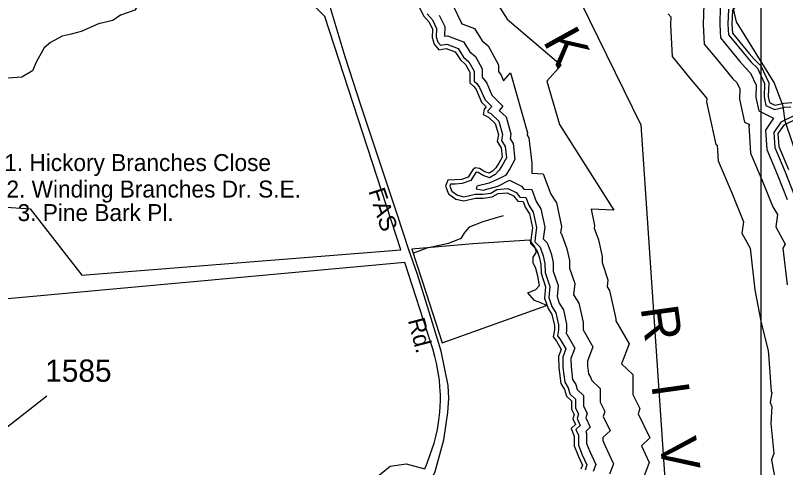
# Model space of a CAD drawing. Extents: x 2104537 to 2336408, y 34176 to 229611.
# Drawn here: x 2305493 to 2309814, y 171291 to 173826 of the extents above; entities that cross this region are included whole.
import ezdxf

# ---------------------------------------------------------------- set-up
doc = ezdxf.new("R2010")
doc.units = 0
for name, color, linetype in [('Exist Boundary Land Use US Army Corps of Engineers', 7, 'Continuous'), ('Exist Boundary Political City Limit New', 7, 'Continuous'), ('Exist Boundary Political City Limit New Hole', 7, 'Continuous'), ('Exist Hydrographic Buffer Line', 7, 'Continuous'), ('Exist Hydrographic Creek Single Shore', 7, 'Continuous'), ('Exist Hydrographic River Shore', 7, 'Continuous'), ('Exist Hydrographic River Shore Label', 7, 'Continuous'), ('Exist Road Non-System Type 51', 7, 'Continuous'), ('Exist Road Primary NC Attributed', 7, 'Continuous'), ('Exist Road Primary NC Label', 7, 'Continuous'), ('Exist Road Secondary Type 51 Label', 7, 'Continuous'), ('Exist Road Secondary Type 51 Number Label', 7, 'Continuous'), ('Map Preparation Boundary City Limit Buffer Line', 7, 'Continuous'), ('Map Preparation Inset Cut Line', 7, 'Continuous')]:
    doc.layers.add(name, color=color, linetype=linetype)

msp = doc.modelspace()

# ---------------------------------------------------------------- linework, layer by layer
at = {"layer": 'Exist Boundary Land Use US Army Corps of Engineers'}
msp.add_lwpolyline([(2309973.8, 172753.2), (2309810.8, 173232.4), (2309800.6, 173317.4), (2309749.5, 173449.9), (2309537.5, 173789.4), (2309502.8, 173945.5), (2309367.5, 174061.6), (2309325.5, 174161.6), (2309315.8, 174269.6), (2309205.5, 174416.2), (2309180.5, 174500.5), (2309327.5, 174693.4), (2309352.5, 174760), (2309366.5, 174970.6), (2309487.7, 175297), (2309562.5, 175378.7), (2309810.8, 175500.2), (2309966.7, 175677)], dxfattribs=at)
at = {"layer": 'Exist Boundary Political City Limit New'}
msp.add_lwpolyline([(2308331, 174581.6), (2309001, 173213.4), (2309158.5, 170894.9)], dxfattribs=at)
at = {"layer": 'Exist Boundary Political City Limit New Hole'}
for points in [[(2305574.8, 172741.4), (2305864.8, 172370.4), (2307655.8, 172511.5), (2307228, 173820.3), (2307181, 173868.5), (2306991.2, 174411.6), (2306612, 174299.2), (2306374, 174751.1), (2305985.8, 174616.3), (2304788.8, 174843.7), (2304888, 173470.6), (2305131.5, 172939.8), (2305417, 172753.4), (2305574.8, 172741.4)], [(2307717, 172516.2), (2307796.8, 172268.2), (2307886.8, 171989.5), (2308472.2, 172198.8), (2308441.2, 172215.4), (2308404.5, 172227), (2308367.2, 172270.7), (2308412, 172290.1), (2308433.5, 172312.4), (2308423.2, 172363.4), (2308412.2, 172406.9), (2308396.8, 172438.8), (2308397.2, 172471.2), (2308415.8, 172499), (2308407, 172529.4), (2308379, 172565), (2308059.5, 172544.6), (2307717, 172516.2)], [(2307741, 172244), (2307678.2, 172440.9), (2305200.8, 172215.1)], [(2307495.2, 171217.4), (2307595.8, 171299.6), (2307685, 171311.8), (2307789, 171283.2), (2307803, 171316.6), (2307818.8, 171358.5), (2307831.8, 171396.6), (2307841.5, 171428.6), (2307851.2, 171464.9), (2307860.2, 171503.8), (2307869.2, 171557.3), (2307874, 171601.8), (2307876, 171634.3), (2307877, 171666.9), (2307876.8, 171699.5), (2307874.5, 171744.2), (2307871.2, 171780.8), (2307867, 171813.1), (2307861.8, 171845.2), (2307855.2, 171877.2), (2307846.8, 171912.8), (2307834.5, 171955.9), (2307822.8, 171990.5), (2307741, 172244)]]:
    msp.add_lwpolyline(points, dxfattribs=at)
at = {"layer": 'Exist Hydrographic Buffer Line'}
for points in [[(2308190.7, 173902.4), (2308252.2, 173805.2), (2308555.6, 173547.2), (2308475.1, 173456.6), (2308544.5, 173213.6), (2308850.3, 172734.3), (2308723, 172740.6), (2308742.3, 172648.5), (2308740.1, 172632.6), (2308763.4, 172567.5), (2308784, 172474.4), (2308785, 172441.2), (2308817.3, 172343.4), (2308813.5, 172303.9), (2308826.2, 172284.4), (2308861.1, 172125.3), (2308861.1, 172113.2), (2308935.4, 171985.2), (2308893.2, 171873.3), (2308956.5, 171813.3), (2308956.5, 171700.3), (2308995.6, 171622), (2308987.1, 171593), (2309051.7, 171457.3), (2309005, 171412), (2309048.1, 171320), (2309012.1, 171224.1)], [(2309355.9, 173888.7), (2309352.2, 173774.8), (2309357.7, 173665.5), (2309426.3, 173582.1), (2309486.5, 173509.3), (2309518.7, 173471.2), (2309540.9, 173448.9), (2309557, 173414.9), (2309555.2, 173357.2), (2309582.9, 173227.7), (2309610.9, 173213.7), (2309606.8, 173207.8), (2309617.5, 173053.3), (2309681.9, 172900.9), (2309741.4, 172752.2), (2309767.8, 172710.4), (2309758.7, 172640.6), (2309811.2, 172544.3), (2309799.2, 172521.4), (2309822.9, 172314.6)], [(2307948, 173879.3), (2307994.6, 173782.4), (2307994.5, 173780.7), (2308068.1, 173752.6), (2308111.9, 173683.4), (2308145.5, 173654.8), (2308203.5, 173549.5), (2308203.5, 173510.6), (2308217.3, 173491.6), (2308231.6, 173459.1), (2308270.8, 173503.2), (2308366.5, 173168.1), (2308364.4, 173154.4), (2308374.1, 173139.1), (2308390.3, 172997.7), (2308390.7, 172942), (2308391.4, 172941.2), (2308453.7, 172938.1), (2308497.1, 172824.1), (2308527.9, 172776), (2308556, 172641.8), (2308551.2, 172606.5), (2308556.1, 172601.7), (2308586.5, 172516.5), (2308600.9, 172451.6), (2308602.1, 172409), (2308630.7, 172322.5), (2308624.8, 172260.1), (2308626.9, 172253.8), (2308654, 172212.2), (2308677.4, 172105.3), (2308677.4, 172063.8), (2308732.7, 171968.4), (2308701.9, 171886.7), (2308702.5, 171861.5), (2308707.9, 171815.8), (2308721.7, 171793.2), (2308725.9, 171778.8), (2308772.8, 171734.3), (2308772.8, 171656.9), (2308799, 171604.5), (2308791, 171577.4), (2308829.1, 171497.4), (2308789.2, 171458.7), (2308789.2, 171443.4), (2308799.8, 171416.8), (2308848.9, 171312.1), (2308826.8, 171253.1)], [(2309447.4, 173876.4), (2309444.1, 173775.6), (2309447.9, 173700.4), (2309497.2, 173640.5), (2309557, 173568.2), (2309586.4, 173533.5), (2309617.2, 173502.6), (2309649.6, 173434.1), (2309647.4, 173365.4), (2309663.5, 173290.1), (2309745.7, 173249), (2309746.4, 173249.1), (2309700.7, 173182.3), (2309708.1, 173074.9), (2309766.9, 172935.9), (2309823.5, 172794.1)], [(2309492.8, 173860.9), (2309490.1, 173776), (2309493, 173717.8), (2309532.6, 173669.8), (2309592.2, 173597.7), (2309620.2, 173564.6), (2309655.3, 173529.5), (2309695.8, 173443.8), (2309693.4, 173369.6), (2309703.8, 173321.3), (2309751, 173297.6), (2309806.8, 173311.6), (2309843.1, 173313.6)], [(2307802.6, 173834.4), (2307832.5, 173801.4), (2307855.8, 173753.1), (2307854.2, 173705.2), (2307863.6, 173675.8), (2307877.7, 173658.4), (2307912.4, 173664.6), (2307976.1, 173640.2), (2308006.7, 173592), (2308037, 173566.2), (2308065.7, 173514.1), (2308065.7, 173479.8), (2308065.7, 173457.5), (2308082.2, 173443.3), (2308097.1, 173422.7), (2308127.6, 173352.8), (2308165.2, 173315.2), (2308143.5, 173290.8), (2308142.5, 173283.4), (2308160.1, 173275.5), (2308204.7, 173232.6), (2308225.7, 173159.2), (2308220.3, 173124), (2308240.8, 173091.8), (2308248.2, 173026.9), (2308226.4, 172988.6), (2308206.9, 172957.7), (2308183.8, 172934.6), (2308152.5, 172915.4), (2308116.2, 172929), (2308088.8, 172945.5), (2308079.2, 172946.7), (2308076.2, 172944.4), (2308063.4, 172925.1), (2308047.2, 172900.9), (2308000, 172883.9), (2307959.2, 172880.6), (2307934.7, 172879.7), (2307930.4, 172868.9), (2307941.1, 172840.6), (2307973.4, 172817.5), (2308008.6, 172809.3), (2308071.5, 172823.6), (2308115.6, 172823.6), (2308160.1, 172830.2), (2308193.5, 172849.9), (2308255.9, 172855.4), (2308301.9, 172832.3), (2308322.5, 172806.7), (2308356.9, 172804.9), (2308373.4, 172761.8), (2308398.2, 172723), (2308416.3, 172636.7), (2308408.3, 172578.1), (2308406.4, 172556.5), (2308436.7, 172526.2), (2308453.8, 172478.2), (2308463.5, 172434.5), (2308465, 172384.9), (2308490.8, 172306.7), (2308484.8, 172244.2), (2308501.7, 172193.4), (2308524.8, 172158.1), (2308539.6, 172090.4), (2308539.6, 172062.4), (2308534.8, 172029.9), (2308547.8, 172012.6), (2308580.7, 171955.8), (2308563.6, 171910.3), (2308564.9, 171851.7), (2308574.6, 171769.8), (2308594.5, 171737.2), (2308604, 171704.4), (2308635, 171675.1), (2308635, 171624.4), (2308651.5, 171591.4), (2308644, 171565.8), (2308662.2, 171527.5), (2308637.9, 171503.9), (2308651.4, 171472.4), (2308651.4, 171416.9), (2308673.3, 171362), (2308699.5, 171306.1), (2308688.6, 171277.1)], [(2307871, 173827.4), (2307902.1, 173762.9), (2307900.4, 173711.7), (2307901.2, 173709.2), (2307916.9, 173712.1), (2308006.8, 173677.7), (2308041.7, 173622.4), (2308073.2, 173595.7), (2308111.7, 173525.9), (2308111.7, 173479.8), (2308111.7, 173478.5), (2308116.2, 173474.5), (2308137.2, 173445.7), (2308166.3, 173379.2), (2308228.3, 173317.1), (2308207.5, 173293.7), (2308245.5, 173257.2), (2308272.6, 173162.2), (2308268.3, 173134.2), (2308285.3, 173107.6), (2308295.6, 173017.2), (2308265.8, 172965), (2308243, 172928.8), (2308213.4, 172912.8), (2308150.8, 172885.9), (2308081.6, 172869.5), (2308077.8, 172853.1), (2308118, 172845.7), (2308200, 172868), (2308264.8, 172902.3), (2308331.5, 172868.9), (2308345.4, 172851.5), (2308389.2, 172849.3), (2308414.6, 172782.6), (2308441.4, 172740.7), (2308462.8, 172638.4), (2308454.1, 172573.8), (2308476.5, 172551.4), (2308498, 172491), (2308509.3, 172440.2), (2308510.7, 172393), (2308537.4, 172312), (2308531.5, 172249.5), (2308543.4, 172213.5), (2308567.8, 172176.1), (2308585.5, 172095.4), (2308585.5, 172059), (2308583.1, 172042.1), (2308586.1, 172038), (2308631.4, 171960), (2308609.7, 171902.4), (2308610.8, 171855), (2308619.1, 171785.1), (2308636.9, 171755.9), (2308644.6, 171729.2), (2308680.9, 171694.8), (2308680.9, 171635.2), (2308700.7, 171595.7), (2308693, 171569.6), (2308717.8, 171517.5), (2308692.5, 171492.9), (2308697.3, 171481.8), (2308697.3, 171425.7), (2308715.5, 171380.3), (2308749.3, 171308.1), (2308734.6, 171268.8)], [(2309155, 173834.7), (2309169.8, 173818.8), (2309168.3, 173773.2), (2309177.2, 173595.6), (2309284.6, 173465.1), (2309345.6, 173391.4), (2309371.5, 173360.8), (2309370.8, 173340.7), (2309421.8, 173102.9), (2309430.2, 173098.6), (2309436.3, 173010), (2309512, 172831.1), (2309577, 172668.4), (2309577, 172668.4), (2309568.8, 172605.1), (2309614.2, 172521.8), (2309641.2, 172286.7), (2309675.1, 172111.2), (2309716.1, 171944.8), (2309720.5, 171902.8), (2309732.9, 171716.1), (2309736, 171713.7), (2309726.8, 171655.3), (2309737.1, 171633.4), (2309730.4, 171538.6), (2309748.6, 171369.5), (2309734.3, 171334.9), (2309764, 171168.5)], [(2309855.5, 173260.9), (2309787.8, 173228.3), (2309747.6, 173169.5), (2309753.4, 173085.7), (2309809.4, 172953.3), (2309864.6, 172815.1)]]:
    msp.add_lwpolyline(points, dxfattribs=at)
at = {"layer": 'Exist Hydrographic Creek Single Shore'}
msp.add_lwpolyline([(2307194.8, 174431.1), (2307027.1, 174278.3), (2306923.3, 174205.2), (2306823.4, 174155.2), (2306738.8, 174112.9), (2306688.8, 174093.6), (2306627.3, 174097.5), (2306523.5, 174116.7), (2306450.5, 174116.7), (2306296.7, 173997.5), (2306212.2, 173928.2), (2306162.2, 173855.1), (2306081.5, 173828.2), (2306039.2, 173797.4), (2305958.4, 173778.2), (2305862.3, 173735.9), (2305804.7, 173720.5), (2305754.7, 173709), (2305689.3, 173674.4), (2305654.7, 173643.6), (2305608.6, 173564.7), (2305589.4, 173514.7), (2305527.9, 173480.1), (2305424.1, 173472.4)], dxfattribs=at)
at = {"layer": 'Exist Hydrographic River Shore'}
for points in [[(2309108.4, 174460.3), (2309205.5, 174364.5), (2309252.6, 174252.8), (2309284.9, 174168.4), (2309386.6, 174091.4), (2309456, 174017), (2309505.6, 173994.6), (2309577.6, 173992.2), (2309599.9, 173979.7), (2309567.7, 173945), (2309547.8, 173897.8), (2309515.6, 173853.2), (2309513.1, 173776.2), (2309515.6, 173726.6), (2309550.3, 173684.4), (2309609.8, 173612.4), (2309637.1, 173580.1), (2309674.3, 173542.9), (2309719, 173448.6), (2309716.5, 173371.6), (2309723.9, 173336.9), (2309753.7, 173322), (2309803.3, 173334.4), (2309848, 173336.9)], [(2307750.7, 173886.9), (2307783.5, 173821.3), (2307813.3, 173788.5), (2307832.7, 173748.2), (2307831.2, 173702), (2307843.1, 173664.7), (2307868.4, 173633.4), (2307910.1, 173640.9), (2307960.8, 173621.5), (2307989.1, 173576.7), (2308018.9, 173551.4), (2308042.8, 173508.2), (2308042.8, 173479.8), (2308042.8, 173447), (2308065.1, 173427.6), (2308077, 173411.2), (2308108.3, 173339.7), (2308133.7, 173314.3), (2308121.8, 173300.9), (2308117.3, 173269.6), (2308147.1, 173256.2), (2308184.3, 173220.4), (2308202.2, 173157.8), (2308196.3, 173119), (2308218.6, 173083.9), (2308224.6, 173031.8), (2308206.7, 173000.4), (2308188.8, 172972.1), (2308169.4, 172952.7), (2308150.1, 172940.8), (2308126.2, 172949.8), (2308096.4, 172967.6), (2308072.6, 172970.6), (2308059.2, 172960.2), (2308044.3, 172937.8), (2308032.3, 172919.9), (2307995.1, 172906.5), (2307957.8, 172903.5), (2307919.1, 172902), (2307905.7, 172869.2), (2307922.1, 172826), (2307963.8, 172796.2), (2308008.5, 172785.7), (2308074.1, 172800.6), (2308117.3, 172800.6), (2308167.9, 172808.1), (2308200.7, 172827.5), (2308251.4, 172832), (2308287.2, 172814.1), (2308311, 172784.2), (2308340.8, 172782.8), (2308352.7, 172751.4), (2308376.6, 172714.2), (2308393, 172635.9), (2308385.5, 172580.7), (2308382.5, 172547.9), (2308416.8, 172513.6), (2308431.7, 172471.9), (2308440.7, 172431.6), (2308442.1, 172380.9), (2308467.5, 172304.1), (2308461.5, 172241.5), (2308480.9, 172183.3), (2308503.2, 172149.1), (2308516.7, 172087.9), (2308516.7, 172064.1), (2308510.7, 172023.8), (2308528.6, 171999.9), (2308555.4, 171953.7), (2308540.5, 171914.2), (2308542, 171850.1), (2308552.4, 171762.1), (2308573.3, 171727.8), (2308583.7, 171692), (2308612, 171665.2), (2308612, 171619), (2308626.9, 171589.2), (2308619.5, 171563.8), (2308634.4, 171532.5), (2308610.5, 171509.4), (2308628.4, 171467.6), (2308628.4, 171412.5), (2308652.3, 171352.8), (2308674.6, 171305.1), (2308665.7, 171281.3)], [(2309870.3, 173242.6), (2309803.3, 173210.3), (2309771.1, 173163.1), (2309776, 173091.2), (2309830.6, 172962.1)]]:
    msp.add_lwpolyline(points, dxfattribs=at)
at = {"layer": 'Exist Road Non-System Type 51'}
msp.add_lwpolyline([(2308228.4, 172701.5), (2308115.8, 172669.1), (2308038.9, 172638.2), (2308012.2, 172608.9), (2307991.2, 172574.3), (2307922.4, 172547.6), (2307801.3, 172520.5), (2307726.6, 172493.6)], dxfattribs=at)
at = {"layer": 'Exist Road Primary NC Attributed'}
msp.add_lwpolyline([(2307235.5, 170227), (2307268.5, 170413.1), (2307320.9, 170551.9), (2307396.9, 170693.4), (2307457.1, 170777.3), (2307664, 170985.6), (2307801.5, 171167.7), (2307847.4, 171268.6), (2307896, 171446.1), (2307918.1, 171600), (2307924.6, 171680), (2307920.7, 171752), (2307881.4, 171943.3), (2307804.1, 172194.8), (2307746.5, 172379.6), (2307699.4, 172511.9), (2307635.2, 172712.3), (2307493.8, 173132.9), (2307432.2, 173317.6), (2307343.2, 173594.1), (2307209.1, 174043.8)], dxfattribs=at)
at = {"layer": 'Exist Road Secondary Type 51 Number Label'}
msp.add_line((2305213.9, 171337.6), (2305668.3, 171692.3), dxfattribs=at)
at = {"layer": 'Map Preparation Boundary City Limit Buffer Line'}
for points in [[(2305574.8, 172741.4), (2305864.8, 172370.4), (2307655.8, 172511.5), (2307228, 173820.3), (2307181, 173868.5), (2306991.2, 174411.6), (2306612, 174299.2), (2306374, 174751.1), (2305985.8, 174616.3), (2304788.8, 174843.7), (2304888, 173470.6), (2305131.5, 172939.8), (2305417, 172753.4), (2305574.8, 172741.4)], [(2308331, 174581.6), (2309001, 173213.4), (2309158.5, 170894.9)], [(2307717, 172516.2), (2307796.8, 172268.2), (2307886.8, 171989.5), (2308472.2, 172198.8), (2308441.2, 172215.4), (2308404.5, 172227), (2308367.2, 172270.7), (2308412, 172290.1), (2308433.5, 172312.4), (2308423.2, 172363.4), (2308412.2, 172406.9), (2308396.8, 172438.8), (2308397.2, 172471.2), (2308415.8, 172499), (2308407, 172529.4), (2308379, 172565), (2308059.5, 172544.6), (2307717, 172516.2)], [(2307741, 172244), (2307678.2, 172440.9), (2305200.8, 172215.1)], [(2307495.2, 171217.4), (2307595.8, 171299.6), (2307685, 171311.8), (2307789, 171283.2), (2307803, 171316.6), (2307818.8, 171358.5), (2307831.8, 171396.6), (2307841.5, 171428.6), (2307851.2, 171464.9), (2307860.2, 171503.8), (2307869.2, 171557.3), (2307874, 171601.8), (2307876, 171634.3), (2307877, 171666.9), (2307876.8, 171699.5), (2307874.5, 171744.2), (2307871.2, 171780.8), (2307867, 171813.1), (2307861.8, 171845.2), (2307855.2, 171877.2), (2307846.8, 171912.8), (2307834.5, 171955.9), (2307822.8, 171990.5), (2307741, 172244)]]:
    msp.add_lwpolyline(points, dxfattribs=at)
at = {"layer": 'Map Preparation Inset Cut Line'}
msp.add_lwpolyline([(2266254.1, 165448.9), (2309677, 165448.9), (2309677, 209697.3), (2266254.1, 209697.3)], close=True, dxfattribs=at)

# ---------------------------------------------------------------- texts
at = {"layer": 'Exist Hydrographic River Shore Label'}
for s, rotation, p in [('B   R   U   N   S   W   I   C   K', 298.8975, (2306805.4, 176659.9)), ('R   I   V   E   R', 277.9251, (2308999.7, 172187.4))]:
    msp.add_text(s, height=210, rotation=rotation, dxfattribs=at).set_placement(p)
at = {"layer": 'Exist Road Primary NC Label'}
for s, rotation, p in [('FAS', 288.1707, (2307471.9, 172841.2)), ('Rd.', 284.5444, (2307694.1, 172116.8))]:
    msp.add_text(s, height=95, rotation=rotation, dxfattribs=at).set_placement(p)
at = {"layer": 'Exist Road Secondary Type 51 Label'}
for s, p in [('1. Hickory Branches Close', (2305430, 172953.5)), ('2. Winding Branches Dr. S.E.', (2305442.5, 172804.9)), ('3. Pine Bark Pl.', (2305505, 172672.9))]:
    msp.add_text(s, height=95, dxfattribs=at).set_placement(p)
at = {"layer": 'Exist Road Secondary Type 51 Number Label'}
msp.add_text('1585', height=125, dxfattribs=at).set_placement((2305660.4, 171771.7))

doc.saveas('drawing.dxf')
